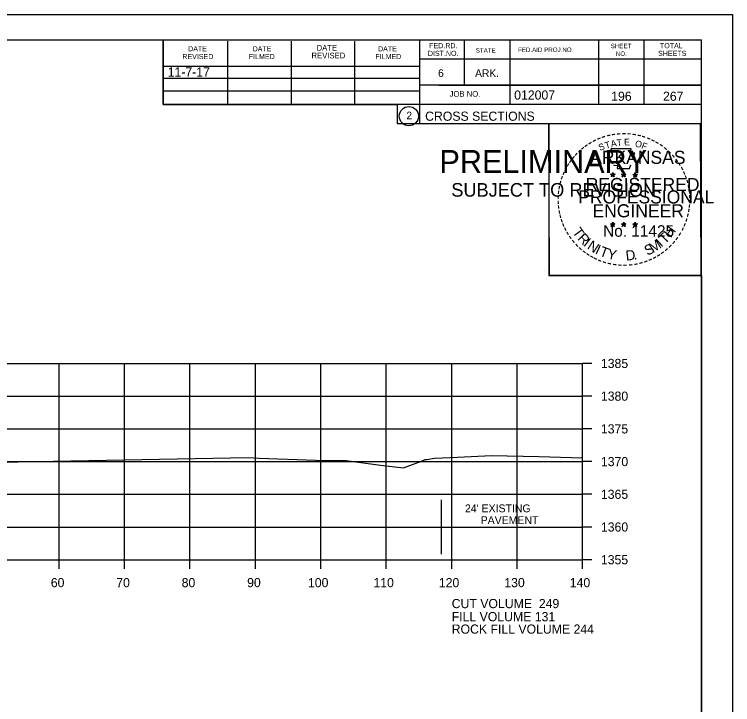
# Model space of a CAD drawing. Extents: x 1374311 to 1383814, y 384102 to 406278.
# Drawn here: x 1381681.8 to 1381791.6, y 394459.3 to 394564.8 of the extents above; entities that cross this region are included whole.
import ezdxf

# ---------------------------------------------------------------- set-up
doc = ezdxf.new("R2010")
doc.units = 0
for name, color, linetype in [('R_Axis', 7, 'Continuous'), ('R_Axis Annot', 7, 'Continuous'), ('R_Border', 7, 'Continuous'), ('R_Border PE', 7, 'Continuous'), ('R_Border Prem', 7, 'Continuous'), ('R_Exist Surface', 7, 'Continuous'), ('R_Fin Surface', 7, 'Continuous'), ('R_Grid', 7, 'Continuous'), ('R_No Plot', 7, 'Continuous'), ('R_Water', 7, 'Continuous')]:
    doc.layers.add(name, color=color, linetype=linetype)

msp = doc.modelspace()

# ---------------------------------------------------------------- linework, layer by layer
at = {"layer": 'R_Axis'}
for p, q in [((1381768.66, 394481.47), (1381768.66, 394511.47)), ((1381770.06, 394511.47), (1381768.66, 394511.47)), ((1381770.06, 394506.47), (1381768.66, 394506.47)), ((1381770.06, 394501.47), (1381768.66, 394501.47)), ((1381770.06, 394496.47), (1381768.66, 394496.47)), ((1381770.06, 394491.47), (1381768.66, 394491.47)), ((1381770.06, 394486.47), (1381768.66, 394486.47)), ((1381488.66, 394481.47), (1381768.66, 394481.47)), ((1381688.66, 394480.07), (1381688.66, 394481.47)), ((1381698.66, 394480.07), (1381698.66, 394481.47)), ((1381708.66, 394480.07), (1381708.66, 394481.47)), ((1381718.66, 394480.07), (1381718.66, 394481.47)), ((1381728.66, 394480.07), (1381728.66, 394481.47)), ((1381738.66, 394480.07), (1381738.66, 394481.47)), ((1381748.66, 394480.07), (1381748.66, 394481.47)), ((1381758.66, 394480.07), (1381758.66, 394481.47)), ((1381768.66, 394480.07), (1381768.66, 394481.47)), ((1381770.06, 394481.47), (1381768.66, 394481.47))]:
    msp.add_line(p, q, dxfattribs=at)
at = {"layer": 'R_Border'}
for p, q in [((1381470.66, 394560.93), (1381786.84, 394560.93)), ((1381704.58, 394551.05), (1381704.58, 394560.93)), ((1381714.44, 394551.05), (1381714.44, 394560.73)), ((1381724.2, 394551.05), (1381724.2, 394560.73)), ((1381733.88, 394551.05), (1381733.88, 394560.73)), ((1381743.74, 394560.93), (1381743.74, 394548.13)), ((1381750.58, 394560.93), (1381750.58, 394553.99)), ((1381757.52, 394560.93), (1381757.52, 394551.05)), ((1381771.1, 394560.93), (1381771.1, 394551.05)), ((1381778.04, 394560.93), (1381778.04, 394551.05)), ((1381786.84, 394355.47), (1381786.84, 394560.93)), ((1381786.84, 394557.99), (1381743.74, 394557.99)), ((1381786.84, 394558.01), (1381786.84, 394558.01)), ((1381704.58, 394556.91), (1381743.74, 394556.91)), ((1381704.58, 394555.05), (1381743.74, 394555.05)), ((1381786.84, 394553.99), (1381743.74, 394553.99)), ((1381746.7, 394553.99), (1381786.84, 394553.99)), ((1381704.58, 394551.05), (1381704.58, 394553.11)), ((1381704.58, 394553.11), (1381743.74, 394553.11)), ((1381786.84, 394551.05), (1381704.58, 394551.05)), ((1381743.74, 394548.13), (1381786.84, 394548.13))]:
    msp.add_line(p, q, dxfattribs=at)
msp.add_circle((1381742.12, 394549.26), 1.47, dxfattribs=at)
at = {"layer": 'R_Border PE'}
for p, q in [((1381772.92, 394540.38), (1381773.27, 394540.27)), ((1381772.92, 394540.38), (1381773.18, 394540.34)), ((1381772.92, 394540.38), (1381773.16, 394540.26)), ((1381773.06, 394539.98), (1381773.27, 394540.27)), ((1381773.06, 394539.98), (1381773.18, 394540.22)), ((1381773.06, 394539.98), (1381773.27, 394540.19)), ((1381773.27, 394540.64), (1381773.23, 394540.39)), ((1381773.27, 394540.27), (1381773.27, 394540.64)), ((1381773.27, 394540.64), (1381773.32, 394540.39)), ((1381773.62, 394540.38), (1381773.27, 394540.27)), ((1381773.48, 394539.98), (1381773.27, 394540.27)), ((1381773.48, 394539.98), (1381773.27, 394540.19)), ((1381773.62, 394540.38), (1381773.33, 394540.33)), ((1381773.48, 394539.98), (1381773.35, 394540.27)), ((1381773.62, 394540.38), (1381773.41, 394540.28)), ((1381774.59, 394540.38), (1381774.94, 394540.27)), ((1381774.59, 394540.38), (1381774.85, 394540.34)), ((1381774.59, 394540.38), (1381774.83, 394540.26)), ((1381774.73, 394539.98), (1381774.94, 394540.27)), ((1381774.73, 394539.98), (1381774.85, 394540.22)), ((1381774.73, 394539.98), (1381774.94, 394540.19)), ((1381774.94, 394540.64), (1381774.9, 394540.39)), ((1381774.94, 394540.27), (1381774.94, 394540.64)), ((1381774.94, 394540.64), (1381774.99, 394540.39)), ((1381775.29, 394540.38), (1381774.94, 394540.27)), ((1381775.15, 394539.98), (1381774.94, 394540.27)), ((1381775.15, 394539.98), (1381774.94, 394540.19)), ((1381775.29, 394540.38), (1381775, 394540.33)), ((1381775.15, 394539.98), (1381775.02, 394540.27)), ((1381775.29, 394540.38), (1381775.08, 394540.28)), ((1381776.36, 394540.37), (1381776.71, 394540.26)), ((1381776.36, 394540.37), (1381776.61, 394540.33)), ((1381776.36, 394540.37), (1381776.59, 394540.25)), ((1381776.49, 394539.96), (1381776.71, 394540.26)), ((1381776.49, 394539.96), (1381776.62, 394540.21)), ((1381776.49, 394539.96), (1381776.7, 394540.18)), ((1381776.71, 394540.63), (1381776.66, 394540.37)), ((1381776.92, 394539.96), (1381776.7, 394540.18)), ((1381776.71, 394540.26), (1381776.71, 394540.63)), ((1381776.71, 394540.63), (1381776.75, 394540.38)), ((1381777.05, 394540.37), (1381776.71, 394540.26)), ((1381776.92, 394539.96), (1381776.71, 394540.26)), ((1381777.05, 394540.37), (1381776.77, 394540.32)), ((1381776.92, 394539.96), (1381776.78, 394540.25)), ((1381777.05, 394540.37), (1381776.85, 394540.27)), ((1381773.27, 394533.06), (1381773.23, 394532.81)), ((1381773.27, 394532.7), (1381773.27, 394533.06)), ((1381773.27, 394533.06), (1381773.32, 394532.81)), ((1381774.94, 394533.06), (1381774.9, 394532.81)), ((1381774.94, 394532.7), (1381774.94, 394533.06)), ((1381774.94, 394533.06), (1381774.99, 394532.81)), ((1381776.7, 394533.05), (1381776.66, 394532.8)), ((1381776.7, 394532.69), (1381776.7, 394533.05)), ((1381776.7, 394533.05), (1381776.75, 394532.8)), ((1381772.92, 394532.81), (1381773.27, 394532.7)), ((1381772.92, 394532.81), (1381773.17, 394532.77)), ((1381772.92, 394532.81), (1381773.16, 394532.69)), ((1381773.05, 394532.4), (1381773.27, 394532.7)), ((1381773.05, 394532.4), (1381773.18, 394532.65)), ((1381773.05, 394532.4), (1381773.27, 394532.62)), ((1381773.61, 394532.81), (1381773.27, 394532.7)), ((1381773.48, 394532.4), (1381773.27, 394532.7)), ((1381773.48, 394532.4), (1381773.27, 394532.62)), ((1381773.61, 394532.81), (1381773.33, 394532.76)), ((1381773.48, 394532.4), (1381773.34, 394532.69)), ((1381773.61, 394532.81), (1381773.41, 394532.71)), ((1381774.59, 394532.81), (1381774.94, 394532.7)), ((1381774.59, 394532.81), (1381774.84, 394532.77)), ((1381774.59, 394532.81), (1381774.82, 394532.69)), ((1381774.72, 394532.4), (1381774.94, 394532.7)), ((1381774.72, 394532.4), (1381774.85, 394532.65)), ((1381774.72, 394532.4), (1381774.93, 394532.62)), ((1381775.15, 394532.4), (1381774.93, 394532.62)), ((1381775.28, 394532.81), (1381774.94, 394532.7)), ((1381775.15, 394532.4), (1381774.94, 394532.7)), ((1381775.28, 394532.81), (1381775, 394532.76)), ((1381775.15, 394532.4), (1381775.01, 394532.69)), ((1381775.28, 394532.81), (1381775.08, 394532.71)), ((1381776.35, 394532.8), (1381776.7, 394532.69)), ((1381776.35, 394532.8), (1381776.61, 394532.76)), ((1381776.35, 394532.8), (1381776.59, 394532.68)), ((1381776.49, 394532.39), (1381776.7, 394532.69)), ((1381776.49, 394532.39), (1381776.61, 394532.64)), ((1381776.49, 394532.39), (1381776.7, 394532.61)), ((1381777.05, 394532.8), (1381776.7, 394532.69)), ((1381776.92, 394532.39), (1381776.7, 394532.69)), ((1381776.92, 394532.39), (1381776.7, 394532.61)), ((1381777.05, 394532.8), (1381776.76, 394532.75)), ((1381776.92, 394532.39), (1381776.78, 394532.68)), ((1381777.05, 394532.8), (1381776.85, 394532.7))]:
    msp.add_line(p, q, dxfattribs=at)
for points in [[(1381772.96, 394544.26), (1381773.23, 394543.43)], [(1381776.47, 394543.34), (1381776.62, 394543.62), (1381775.93, 394543.6), (1381776.08, 394544.26), (1381772.96, 394544.26)], [(1381773.46, 394541.84), (1381773.46, 394541.75), (1381774.02, 394541.73), (1381773.96, 394541.26), (1381775.83, 394541.26), (1381776.04, 394541.8)], [(1381773.27, 394540.64), (1381773.48, 394539.98), (1381772.92, 394540.38), (1381773.62, 394540.38), (1381773.06, 394539.98), (1381773.27, 394540.64)], [(1381774.94, 394540.64), (1381775.15, 394539.98), (1381774.59, 394540.38), (1381775.29, 394540.38), (1381774.73, 394539.98), (1381774.94, 394540.64)], [(1381776.71, 394540.63), (1381776.92, 394539.96), (1381776.36, 394540.37), (1381777.05, 394540.37), (1381776.49, 394539.96), (1381776.71, 394540.63)], [(1381773.27, 394533.06), (1381773.48, 394532.4), (1381772.92, 394532.81), (1381773.61, 394532.81), (1381773.05, 394532.4), (1381773.27, 394533.06)], [(1381774.94, 394533.06), (1381775.15, 394532.4), (1381774.59, 394532.81), (1381775.28, 394532.81), (1381774.72, 394532.4), (1381774.94, 394533.06)], [(1381776.7, 394533.05), (1381776.92, 394532.39), (1381776.35, 394532.8), (1381777.05, 394532.8), (1381776.49, 394532.39), (1381776.7, 394533.05)]]:
    msp.add_lwpolyline(points, dxfattribs=at)
for centre, radius in [((1381773.27, 394540.27), 0.172), ((1381773.27, 394540.27), 0.145), ((1381773.27, 394540.27), 0.116), ((1381773.27, 394540.27), 0.0991), ((1381773.27, 394540.27), 0.0747), ((1381773.27, 394540.27), 0.0495), ((1381773.27, 394540.27), 0.0296), ((1381774.94, 394540.27), 0.172), ((1381774.94, 394540.27), 0.145), ((1381774.94, 394540.27), 0.116), ((1381774.94, 394540.27), 0.0991), ((1381774.94, 394540.27), 0.0747), ((1381774.94, 394540.27), 0.0495), ((1381774.94, 394540.27), 0.0296), ((1381776.7, 394540.26), 0.172), ((1381776.7, 394540.26), 0.145), ((1381776.7, 394540.26), 0.116), ((1381776.7, 394540.26), 0.0991), ((1381776.7, 394540.26), 0.0747), ((1381776.7, 394540.26), 0.0495), ((1381776.7, 394540.26), 0.0296), ((1381773.27, 394532.7), 0.172), ((1381773.27, 394532.7), 0.145), ((1381773.27, 394532.7), 0.116), ((1381773.27, 394532.7), 0.0991), ((1381773.27, 394532.7), 0.0747), ((1381773.27, 394532.7), 0.0495), ((1381773.27, 394532.7), 0.0296), ((1381774.94, 394532.7), 0.172), ((1381774.94, 394532.7), 0.145), ((1381774.94, 394532.7), 0.116), ((1381774.94, 394532.7), 0.0991), ((1381774.94, 394532.7), 0.0747), ((1381774.94, 394532.7), 0.0495), ((1381774.94, 394532.7), 0.0296), ((1381776.7, 394532.69), 0.172), ((1381776.7, 394532.69), 0.145), ((1381776.7, 394532.69), 0.116), ((1381776.7, 394532.69), 0.0991), ((1381776.7, 394532.69), 0.0747), ((1381776.7, 394532.69), 0.0495), ((1381776.7, 394532.69), 0.0296)]:
    msp.add_circle(centre, radius, dxfattribs=at)
at = {"layer": 'R_Exist Surface'}
msp.add_lwpolyline([(1381554.99, 394495.15), (1381595.86, 394495.92), (1381598.52, 394495.98), (1381601.06, 394495.96), (1381636.64, 394495.91), (1381673.36, 394496.3), (1381675.57, 394496.32), (1381682.38, 394496.45), (1381717.57, 394497.07), (1381719.25, 394497), (1381727.83, 394496.71), (1381732.52, 394496.63), (1381737.77, 394495.94), (1381741.28, 394495.54), (1381744.05, 394496.55), (1381744.6, 394496.77), (1381744.88, 394496.8), (1381746.04, 394496.97), (1381749.55, 394497.15), (1381754.73, 394497.41), (1381761.97, 394497.23), (1381768.66, 394497.04)], dxfattribs=at)
at = {"layer": 'R_Grid'}
for p, q in [((1381488.66, 394511.47), (1381768.66, 394511.47)), ((1381688.66, 394481.47), (1381688.66, 394511.47)), ((1381698.66, 394481.47), (1381698.66, 394511.47)), ((1381708.66, 394481.47), (1381708.66, 394511.47)), ((1381718.66, 394481.47), (1381718.66, 394511.47)), ((1381728.66, 394481.47), (1381728.66, 394511.47)), ((1381738.66, 394481.47), (1381738.66, 394511.47)), ((1381748.66, 394481.47), (1381748.66, 394511.47)), ((1381758.66, 394481.47), (1381758.66, 394511.47)), ((1381768.66, 394481.47), (1381768.66, 394511.47)), ((1381488.66, 394506.47), (1381768.66, 394506.47)), ((1381488.66, 394501.47), (1381768.66, 394501.47)), ((1381488.66, 394496.47), (1381768.66, 394496.47)), ((1381488.66, 394491.47), (1381768.66, 394491.47)), ((1381488.66, 394486.47), (1381768.66, 394486.47)), ((1381488.66, 394481.47), (1381768.66, 394481.47))]:
    msp.add_line(p, q, dxfattribs=at)
at = {"layer": 'R_No Plot'}
for p, q in [((1381458.26, 394564.82), (1381791.59, 394564.82)), ((1381762.87, 394525.67), (1381762.87, 394525.67))]:
    msp.add_line(p, q, dxfattribs=at)
for points in [[(1381458.25, 394564.82), (1381791.59, 394564.82), (1381791.59, 394351.49), (1381458.25, 394351.49)], [(1381704.58, 394560.93), (1381704.58, 394551.05), (1381740.31, 394551.05), (1381740.31, 394548.13), (1381763.51, 394548.13), (1381763.51, 394524.91), (1381786.84, 394524.91), (1381786.84, 394355.47), (1381470.66, 394355.47), (1381470.66, 394560.93)], [(1381763.51, 394548.16), (1381786.61, 394548.16), (1381786.72, 394524.91), (1381763.62, 394524.91)]]:
    msp.add_lwpolyline(points, close=True, dxfattribs=at)
at = {"layer": 'R_Water'}
for p, q in [((1381747.1, 394482.3), (1381747.1, 394490.62)), ((1381747.1, 394486.46), (1381768.45, 394486.46))]:
    msp.add_line(p, q, dxfattribs=at)

# ---------------------------------------------------------------- texts
at = {"layer": 'R_Axis Annot'}
for s, p in [('1385', (1381771.46, 394510.77)), ('1380', (1381771.46, 394505.77)), ('1375', (1381771.46, 394500.77)), ('1370', (1381771.46, 394495.77)), ('1365', (1381771.46, 394490.77)), ('1360', (1381771.46, 394485.77)), ('1355', (1381771.46, 394480.77)), ('60', (1381687.4, 394477.27)), ('70', (1381697.4, 394477.27)), ('80', (1381707.4, 394477.27)), ('90', (1381717.4, 394477.27)), ('100', (1381726.7, 394477.27)), ('110', (1381736.7, 394477.27)), ('120', (1381746.7, 394477.27)), ('130', (1381756.7, 394477.27)), ('140', (1381766.7, 394477.27)), ('CUT VOLUME  249', (1381748.66, 394474.07)), ('FILL VOLUME 131', (1381748.66, 394472.07)), ('ROCK FILL VOLUME 244', (1381748.66, 394470.17))]:
    msp.add_text(s, height=1.4, dxfattribs=at).set_placement(p)
at = {"layer": 'R_Border'}
for s, height, p in [('TOTAL', 0.782, (1381780.48, 394559.65)), ('DATE', 0.782, (1381708.38, 394559.17)), ('DATE', 0.782, (1381718.24, 394559.17)), ('DATE', 0.879, (1381728.02, 394559.27)), ('DATE', 0.782, (1381737.4, 394559.17)), ('FED.RD.', 0.782, (1381745.22, 394559.65)), ('STATE', 0.684, (1381752.34, 394558.97)), ('FED.AID PROJ.NO.', 0.684, (1381758.8, 394559.07)), ('SHEET', 0.684, (1381772.96, 394559.65)), ('REVISED', 0.782, (1381707.5, 394557.99)), ('FILMED', 0.782, (1381717.66, 394557.99)), ('REVISED', 0.879, (1381727.24, 394558.09)), ('FILMED', 0.782, (1381737, 394557.99)), ('DIST.NO.', 0.782, (1381745.02, 394558.47)), ('NO.', 0.684, (1381773.74, 394558.47)), ('SHEETS', 0.782, (1381780.2, 394558.47)), ('6', 1.17, (1381746.58, 394555.25)), ('ARK.', 1.172, (1381752.24, 394555.25)), ('JOB NO.', 0.879, (1381748.34, 394552.23)), ('012007', 1.4, (1381758.21, 394551.79)), ('2', 1.17, (1381741.74, 394548.78)), ('CROSS SECTIONS', 1.4, (1381744.6, 394548.56))]:
    msp.add_text(s, height=height, rotation=360, dxfattribs=at).set_placement(p)
at = {"layer": 'R_Border PE'}
for s, height, rotation, p in [('-', 1.6, 19.1761, (1381771.71, 394545.39)), ('-', 1.6, 13.6301, (1381772.46, 394545.63)), ('-', 1.6, 10.2193, (1381773.14, 394545.79)), ('-', 1.6, 5.8968, (1381773.87, 394545.9)), ('-', 1.6, 0.1862, (1381774.64, 394545.97)), ('-', 1.6, 357.743, (1381775.36, 394545.96)), ('-', 1.6, 352.1617, (1381776.11, 394545.9)), ('-', 1.6, 347.2049, (1381776.83, 394545.79)), ('-', 1.6, 342.3362, (1381777.46, 394545.64)), ('-', 1.6, 34.0636, (1381769.85, 394544.43)), ('-', 1.6, 28.7918, (1381770.44, 394544.8)), ('-', 1.6, 24.3072, (1381771.08, 394545.12)), ('S', 1, 21.594, (1381771.32, 394543.94)), ('T', 1, 16.4036, (1381772.23, 394544.27)), ('A', 1, 11.2132, (1381773.06, 394544.52)), ('T', 1, 6.0228, (1381773.91, 394544.69)), ('E', 1, 0.8323, (1381775.01, 394544.8)), ('O', 1, 350.4515, (1381776.62, 394544.59)), ('F', 1, 340.0707, (1381777.57, 394544.36)), ('-', 1.6, 337.8551, (1381778.2, 394545.41)), ('-', 1.6, 334.1211, (1381778.83, 394545.14)), ('-', 1.6, 329.6409, (1381779.41, 394544.86)), ('-', 1.6, 42.9622, (1381768.36, 394543.24)), ('-', 1.6, 38.9507, (1381768.79, 394543.66)), ('-', 1.6, 36.2317, (1381769.27, 394544.04)), ('ARKANSAS', 2, 360, (1381769.82, 394541.97)), ('-', 1.6, 325.8627, (1381780.05, 394544.5)), ('-', 1.6, 320.5297, (1381780.66, 394544.07)), ('-', 1.6, 315.5786, (1381781.26, 394543.58)), ('-', 1.6, 50.6142, (1381767.51, 394542.28)), ('-', 1.6, 48.423, (1381767.91, 394542.76)), ('-', 1.6, 309.8797, (1381781.83, 394543.03)), ('-', 1.6, 58.0706, (1381766.77, 394541.18)), ('-', 1.6, 54.2325, (1381767.1, 394541.71)), ('-', 1.6, 306.6522, (1381782.35, 394542.43)), ('-', 1.4, 303.6753, (1381782.84, 394541.86)), ('-', 1.6, 67.7743, (1381766.2, 394539.96)), ('-', 1.6, 62.8713, (1381766.46, 394540.57)), ('-', 1.6, 299.6684, (1381783.16, 394541.26)), ('-', 1.6, 294.6628, (1381783.48, 394540.64)), ('-', 1.6, 72.3945, (1381765.98, 394539.33)), ('REGISTERED', 2, 360, (1381769.14, 394537.82)), ('DWB', 0.01, 360, (1381773.26, 394540.27)), ('DWB', 0.01, 360, (1381774.93, 394540.27)), ('DWB', 0.01, 360, (1381776.69, 394540.26)), ('-', 1.6, 290.5728, (1381783.74, 394540.07)), ('-', 1.6, 285.1233, (1381783.97, 394539.49)), ('-', 1.6, 81.2013, (1381765.65, 394537.9)), ('-', 1.6, 75.461, (1381765.78, 394538.62)), ('-', 1.6, 280.5493, (1381784.17, 394538.75)), ('-', 1.6, 85.1863, (1381765.57, 394537.21)), ('PROFESSIONAL', 2, 360, (1381767.99, 394535.92)), ('-', 1.6, 276.5962, (1381784.33, 394537.98)), ('-', 1.6, 94.1959, (1381765.58, 394535.79)), ('-', 1.6, 89.0622, (1381765.55, 394536.51)), ('-', 1.6, 274.3301, (1381784.39, 394537.26)), ('-', 1.6, 269.9407, (1381784.43, 394536.62)), ('-', 1.6, 98.9479, (1381765.66, 394535.12)), ('ENGINEER', 2, 360, (1381770.18, 394533.8)), ('-', 1.6, 263.5172, (1381784.41, 394535.96)), ('-', 1.6, 101.7149, (1381765.79, 394534.39)), ('-', 1.6, 105.4578, (1381765.95, 394533.79)), ('-', 1.6, 255.7626, (1381784.23, 394534.63)), ('-', 1.6, 260.9953, (1381784.34, 394535.3)), ('-', 1.6, 109.0874, (1381766.17, 394533.16)), ('-', 1.6, 252.8681, (1381784.05, 394533.91)), ('-', 1.6, 114.0643, (1381766.42, 394532.56)), ('-', 1.6, 115.7289, (1381766.73, 394531.95)), ('T', 1.54, 306.0406, (1381767.03, 394531.54)), ('No. 11425', 1.757, 360, (1381771.8, 394530.84)), ('DWB', 0.01, 360, (1381773.25, 394532.69)), ('DWB', 0.01, 360, (1381774.92, 394532.69)), ('DWB', 0.01, 360, (1381776.69, 394532.68)), ('H', 1.54, 54.6088, (1381782.15, 394530.57)), ('-', 1.6, 244.6197, (1381783.56, 394532.6)), ('-', 1.6, 247.8887, (1381783.82, 394533.23)), ('-', 1.6, 120.4471, (1381767.08, 394531.36)), ('-', 1.6, 125.8934, (1381767.49, 394530.8)), ('R', 1.54, 314.005, (1381767.79, 394530.49)), ('T', 1.54, 46.6444, (1381781.26, 394529.63)), ('-', 1.6, 233.8452, (1381782.77, 394531.2)), ('-', 1.6, 239.0712, (1381783.17, 394531.85)), ('-', 1.6, 130.7181, (1381767.95, 394530.25)), ('-', 1.6, 134.2238, (1381768.47, 394529.7)), ('I', 1.54, 321.9694, (1381768.69, 394529.56)), ('N', 1.54, 326.5002, (1381769.26, 394529.09)), ('S', 1.54, 26.9312, (1381778.57, 394527.9)), ('M', 1.54, 32.6563, (1381779.41, 394528.31)), ('I', 1.54, 42.1136, (1381780.7, 394529.15)), ('-', 1.6, 231.2538, (1381782.34, 394530.63)), ('-', 1.6, 138.9338, (1381768.99, 394529.24)), ('-', 1.6, 144.6463, (1381769.55, 394528.83)), ('I', 1.54, 335.3603, (1381770.47, 394528.3)), ('T', 1.54, 339.8912, (1381771.13, 394527.97)), ('Y', 1.54, 347.8556, (1381772.34, 394527.53)), ('D', 1.54, 6.3969, (1381775.33, 394527.17)), ('-', 1.6, 221.0851, (1381781.33, 394529.56)), ('-', 1.6, 225.7653, (1381781.86, 394530.07)), ('-', 1.6, 148.0898, (1381770.11, 394528.46)), ('-', 1.6, 151.5704, (1381770.69, 394528.14)), ('-', 1.6, 154.6002, (1381771.21, 394527.89)), ('.', 1.54, 13.7642, (1381776.52, 394527.3)), ('-', 1.6, 204.2516, (1381779.07, 394528.04)), ('-', 1.6, 207.3568, (1381779.69, 394528.35)), ('-', 1.6, 212.2491, (1381780.25, 394528.7)), ('-', 1.6, 215.7363, (1381780.79, 394529.09)), ('-', 1.6, 158.5612, (1381771.83, 394527.63)), ('-', 1.6, 162.7983, (1381772.52, 394527.42)), ('-', 1.6, 167.5555, (1381773.24, 394527.26)), ('-', 1.6, 173.1155, (1381774.01, 394527.15)), ('-', 1.6, 176.5183, (1381774.76, 394527.09)), ('-', 1.6, 181.5918, (1381775.5, 394527.11)), ('-', 1.6, 185.8167, (1381776.31, 394527.19)), ('-', 1.6, 191.2858, (1381777.04, 394527.32)), ('-', 1.6, 195.4743, (1381777.77, 394527.52)), ('-', 1.6, 200.7184, (1381778.45, 394527.76))]:
    msp.add_text(s, height=height, rotation=rotation, dxfattribs=at).set_placement(p)
at = {"layer": 'R_Border Prem'}
for s, height, p in [('PRELIMINARY', 3.5, (1381746.79, 394540.59)), ('DWB', 0.01, (1381747.53, 394542.44)), ('SUBJECT TO REVISION', 2.0751, (1381748.6, 394536.96))]:
    msp.add_text(s, height=height, rotation=360, dxfattribs=at).set_placement(p)
at = {"layer": 'R_Fin Surface'}
msp.add_text('11-7-17', height=1.4, dxfattribs=at).set_placement((1381705.26, 394555.32))
at = {"layer": 'R_Water'}
for s, p in [('196', (1381773.03, 394551.61)), ('267', (1381780.95, 394551.61))]:
    msp.add_text(s, height=1.4, rotation=360, dxfattribs=at).set_placement(p)
for s, p in [("24' EXISTING ", (1381750.69, 394488.72)), ('PAVEMENT', (1381753.09, 394486.92))]:
    msp.add_text(s, height=1.2, dxfattribs=at).set_placement(p)

doc.saveas('drawing.dxf')
